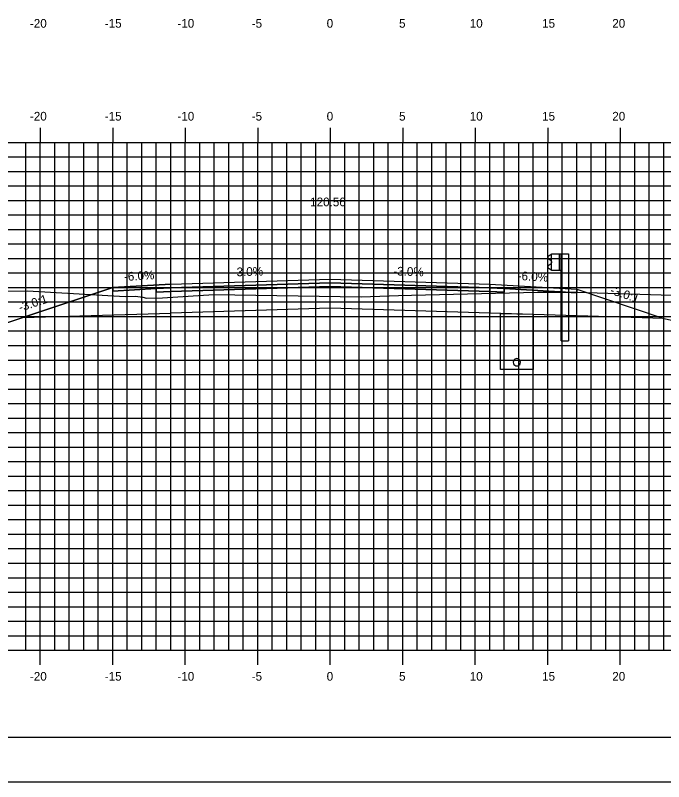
# Model space of a CAD drawing. Extents: x 850598 to 870284, y 366541 to 366651.
# Drawn here: x 859721.2 to 859765.9, y 366541.2 to 366594 of the extents above; entities that cross this region are included whole.
import ezdxf

# ---------------------------------------------------------------- set-up
doc = ezdxf.new("R2010")
doc.units = 0
for name, color, linetype in [('ANNOTATION', 7, 'Continuous'), ('BORDER', 7, 'Continuous'), ('D_Drainage_Underdrain', 7, 'Continuous'), ('D_Drainage_Underdrain_06in', 7, 'Continuous'), ('D_Guardrail_Beam_Rt', 7, 'Continuous'), ('D_Roadway_Centerline', 7, 'Continuous'), ('D_Roadway_Centerline_Text', 7, 'Continuous'), ('D_Roadway_Edge_Shoulder', 7, 'Continuous'), ('D_Roadway_Edge_TW', 7, 'Continuous'), ('D_Roadway_Pavement', 7, 'Continuous'), ('D_Roadway_SlopeLines', 7, 'Continuous'), ('D_Roadway_SubGrade', 7, 'Continuous'), ('H_V ANNOTATION', 7, 'Continuous'), ('MAJOR', 7, 'Continuous'), ('MINOR', 7, 'Continuous'), ('PLOT BOUNDARY', 7, 'Continuous'), ('S_Roadway_Centerline', 7, 'Continuous')]:
    doc.layers.add(name, color=color, linetype=linetype)

msp = doc.modelspace()

# ---------------------------------------------------------------- linework, layer by layer
at = {"layer": 'BORDER'}
msp.add_line((859697.915, 366544.225), (859857.915, 366544.225), dxfattribs=at)
at = {"layer": 'D_Drainage_Underdrain'}
msp.add_lwpolyline([(859756.915, 366573.375), (859756.915, 366569.571), (859754.665, 366569.571), (859754.665, 366573.42)], close=True, dxfattribs=at)
at = {"layer": 'D_Drainage_Underdrain_06in'}
msp.add_lwpolyline([(859755.79, 366570.321), (859755.713, 366570.309), (859755.643, 366570.274), (859755.588, 366570.218), (859755.553, 366570.149), (859755.54, 366570.071), (859755.553, 366569.994), (859755.588, 366569.925), (859755.643, 366569.869), (859755.713, 366569.834), (859755.79, 366569.821), (859755.868, 366569.834), (859755.937, 366569.869), (859755.993, 366569.925), (859756.028, 366569.994), (859756.04, 366570.071), (859756.028, 366570.149), (859755.993, 366570.218), (859755.937, 366570.274), (859755.868, 366570.309)], close=True, dxfattribs=at)
at = {"layer": 'D_Guardrail_Beam_Rt'}
for p, q in [((859758.096, 366577.456), (859757.953, 366577.356)), ((859757.953, 366577.213), (859758.148, 366577.077)), ((859758.186, 366577.476), (859758.113, 366577.463)), ((859758.186, 366577.551), (859758.874, 366577.551)), ((859758.186, 366576.384), (859758.186, 366577.551)), ((859758.707, 366577.551), (859758.707, 366576.384)), ((859758.811, 366577.551), (859758.811, 366576.384)), ((859758.874, 366577.551), (859759.344, 366577.551)), ((859758.874, 366577.551), (859758.874, 366576.384)), ((859759.344, 366577.551), (859759.344, 366571.551)), ((859758.148, 366576.857), (859757.953, 366576.721)), ((859758.182, 366577.013), (859758.182, 366576.922)), ((859757.953, 366576.578), (859758.096, 366576.478)), ((859758.113, 366576.471), (859758.186, 366576.458)), ((859758.874, 366576.384), (859758.186, 366576.384)), ((859758.853, 366571.551), (859758.853, 366576.384)), ((859758.853, 366571.551), (859759.344, 366571.551))]:
    msp.add_line(p, q, dxfattribs=at)
for centre, major_axis, start_param, end_param in [((859758.003, 366577.285), (-0.0877, 0), 5.323254, 7.243116), ((859758.12, 366577.422), (-0.0417, 0), 4.886922, 5.323254), ((859758.003, 366576.65), (-0.0877, 0), 5.323254, 7.243116), ((859758.103, 366577.013), (0.0789, 0), 0, 0.959931), ((859758.103, 366576.922), (0.0789, 0), 5.323254, 6.283185), ((859758.12, 366576.512), (-0.0417, 0), 0.959931, 1.396263)]:
    msp.add_ellipse(centre, major_axis=major_axis, ratio=0.995501, start_param=start_param, end_param=end_param, dxfattribs=at)
at = {"layer": 'D_Roadway_Centerline'}
msp.add_lwpolyline([(859709.251, 366575.267), (859710.251, 366575.182), (859711.251, 366574.979), (859712.251, 366574.657), (859713.251, 366574.216), (859717.915, 366571.884), (859721.717, 366573.151), (859727.915, 366575.217), (859731.915, 366575.457), (859742.915, 366575.787), (859753.915, 366575.457), (859757.915, 366575.217), (859759.915, 366575.097), (859765.915, 366573.097), (859812.768, 366563.225), (859831.383, 366559.303), (859841.245, 366557.225), (859842.915, 366557.225)], dxfattribs=at)
at = {"layer": 'D_Roadway_Edge_Shoulder'}
for points in [[(859731.915, 366575.457), (859727.915, 366575.217), (859727.915, 366574.967), (859730.915, 366575.147), (859731.915, 366575.207)], [(859753.915, 366575.457), (859757.915, 366575.217), (859757.915, 366575.217), (859759.915, 366575.097), (859759.915, 366574.847), (859754.915, 366575.147), (859753.915, 366575.207)]]:
    msp.add_lwpolyline(points, close=True, dxfattribs=at)
at = {"layer": 'D_Roadway_Edge_TW'}
msp.add_lwpolyline([(859731.915, 366575.207), (859731.915, 366575.457), (859742.915, 366575.787), (859753.915, 366575.457), (859753.915, 366575.207), (859742.915, 366575.537)], close=True, dxfattribs=at)
at = {"layer": 'D_Roadway_Pavement'}
for points in [[(859731.915, 366574.957), (859731.915, 366575.207), (859742.915, 366575.537), (859753.915, 366575.207), (859753.915, 366574.957), (859742.915, 366575.287)], [(859731.915, 366575.207), (859730.915, 366575.147), (859730.915, 366574.897), (859731.915, 366574.957)], [(859753.915, 366575.207), (859754.915, 366575.147), (859754.915, 366574.897), (859753.915, 366574.957)]]:
    msp.add_lwpolyline(points, close=True, dxfattribs=at)
at = {"layer": 'D_Roadway_SlopeLines'}
msp.add_lwpolyline([(859731.915, 366575.457), (859727.915, 366575.217), (859717.915, 366571.884)], dxfattribs=at)
at = {"layer": 'D_Roadway_SubGrade'}
for points in [[(859731.915, 366574.957), (859730.915, 366574.897), (859730.915, 366575.147), (859727.915, 366574.967), (859727.915, 366575.217), (859721.717, 366573.151), (859731.915, 366573.457)], [(859731.915, 366573.457), (859731.915, 366574.957), (859742.915, 366575.287), (859753.915, 366574.957), (859753.915, 366573.457), (859742.915, 366573.787)], [(859753.915, 366574.957), (859754.915, 366574.897), (859754.915, 366575.147), (859759.915, 366574.847), (859759.915, 366575.097), (859765.915, 366573.097), (859753.915, 366573.457)]]:
    msp.add_lwpolyline(points, close=True, dxfattribs=at)
at = {"layer": 'MAJOR'}
for p, q in [((859722.915, 366586.227), (859722.915, 366585.225)), ((859722.915, 366586.227), (859722.915, 366585.225)), ((859727.915, 366586.227), (859727.915, 366585.225)), ((859727.915, 366586.227), (859727.915, 366585.225)), ((859732.915, 366586.227), (859732.915, 366585.225)), ((859732.915, 366586.227), (859732.915, 366585.225)), ((859737.915, 366586.227), (859737.915, 366585.225)), ((859737.915, 366586.227), (859737.915, 366585.225)), ((859742.915, 366586.227), (859742.915, 366585.225)), ((859742.915, 366586.227), (859742.915, 366585.225)), ((859747.915, 366586.227), (859747.915, 366585.225)), ((859747.915, 366586.227), (859747.915, 366585.225)), ((859752.915, 366586.227), (859752.915, 366585.225)), ((859752.915, 366586.227), (859752.915, 366585.225)), ((859757.915, 366586.227), (859757.915, 366585.225)), ((859757.915, 366586.227), (859757.915, 366585.225)), ((859762.915, 366586.227), (859762.915, 366585.225)), ((859762.915, 366586.227), (859762.915, 366585.225)), ((859702.915, 366585.225), (859842.915, 366585.225)), ((859702.915, 366585.225), (859842.915, 366585.225)), ((859702.915, 366585.225), (859842.915, 366585.225)), ((859702.915, 366585.225), (859842.915, 366585.225)), ((859722.915, 366550.225), (859722.915, 366585.225)), ((859722.915, 366550.225), (859722.915, 366585.225)), ((859727.915, 366550.225), (859727.915, 366585.225)), ((859727.915, 366550.225), (859727.915, 366585.225)), ((859732.915, 366550.225), (859732.915, 366585.225)), ((859732.915, 366550.225), (859732.915, 366585.225)), ((859737.915, 366550.225), (859737.915, 366585.225)), ((859737.915, 366550.225), (859737.915, 366585.225)), ((859742.915, 366550.225), (859742.915, 366585.225)), ((859742.915, 366550.225), (859742.915, 366585.225)), ((859747.915, 366550.225), (859747.915, 366585.225)), ((859747.915, 366550.225), (859747.915, 366585.225)), ((859752.915, 366550.225), (859752.915, 366585.225)), ((859752.915, 366550.225), (859752.915, 366585.225)), ((859757.915, 366550.225), (859757.915, 366585.225)), ((859757.915, 366550.225), (859757.915, 366585.225)), ((859762.915, 366550.225), (859762.915, 366585.225)), ((859762.915, 366550.225), (859762.915, 366585.225)), ((859702.915, 366580.225), (859842.915, 366580.225)), ((859702.915, 366580.225), (859842.915, 366580.225)), ((859702.915, 366575.225), (859842.915, 366575.225)), ((859702.915, 366575.225), (859842.915, 366575.225)), ((859702.915, 366570.225), (859842.915, 366570.225)), ((859702.915, 366570.225), (859842.915, 366570.225)), ((859702.915, 366565.225), (859842.915, 366565.225)), ((859702.915, 366565.225), (859842.915, 366565.225)), ((859702.915, 366560.225), (859842.915, 366560.225)), ((859702.915, 366560.225), (859842.915, 366560.225)), ((859702.915, 366555.225), (859842.915, 366555.225)), ((859702.915, 366555.225), (859842.915, 366555.225)), ((859702.915, 366550.225), (859842.915, 366550.225)), ((859702.915, 366550.225), (859842.915, 366550.225)), ((859702.915, 366550.225), (859842.915, 366550.225)), ((859702.915, 366550.225), (859842.915, 366550.225)), ((859722.915, 366549.223), (859722.915, 366550.225)), ((859722.915, 366549.223), (859722.915, 366550.225)), ((859727.915, 366549.223), (859727.915, 366550.225)), ((859727.915, 366549.223), (859727.915, 366550.225)), ((859732.915, 366549.223), (859732.915, 366550.225)), ((859732.915, 366549.223), (859732.915, 366550.225)), ((859737.915, 366549.223), (859737.915, 366550.225)), ((859737.915, 366549.223), (859737.915, 366550.225)), ((859742.915, 366549.223), (859742.915, 366550.225)), ((859742.915, 366549.223), (859742.915, 366550.225)), ((859747.915, 366549.223), (859747.915, 366550.225)), ((859747.915, 366549.223), (859747.915, 366550.225)), ((859752.915, 366549.223), (859752.915, 366550.225)), ((859752.915, 366549.223), (859752.915, 366550.225)), ((859757.915, 366549.223), (859757.915, 366550.225)), ((859757.915, 366549.223), (859757.915, 366550.225)), ((859762.915, 366549.223), (859762.915, 366550.225)), ((859762.915, 366549.223), (859762.915, 366550.225))]:
    msp.add_line(p, q, dxfattribs=at)
at = {"layer": 'MINOR'}
for p, q in [((859721.915, 366550.225), (859721.915, 366585.225)), ((859721.915, 366550.225), (859721.915, 366585.225)), ((859723.915, 366550.225), (859723.915, 366585.225)), ((859723.915, 366550.225), (859723.915, 366585.225)), ((859724.915, 366550.225), (859724.915, 366585.225)), ((859724.915, 366550.225), (859724.915, 366585.225)), ((859725.915, 366550.225), (859725.915, 366585.225)), ((859725.915, 366550.225), (859725.915, 366585.225)), ((859726.915, 366550.225), (859726.915, 366585.225)), ((859726.915, 366550.225), (859726.915, 366585.225)), ((859728.915, 366550.225), (859728.915, 366585.225)), ((859728.915, 366550.225), (859728.915, 366585.225)), ((859729.915, 366550.225), (859729.915, 366585.225)), ((859729.915, 366550.225), (859729.915, 366585.225)), ((859730.915, 366550.225), (859730.915, 366585.225)), ((859730.915, 366550.225), (859730.915, 366585.225)), ((859731.915, 366550.225), (859731.915, 366585.225)), ((859731.915, 366550.225), (859731.915, 366585.225)), ((859733.915, 366550.225), (859733.915, 366585.225)), ((859733.915, 366550.225), (859733.915, 366585.225)), ((859734.915, 366550.225), (859734.915, 366585.225)), ((859734.915, 366550.225), (859734.915, 366585.225)), ((859735.915, 366550.225), (859735.915, 366585.225)), ((859735.915, 366550.225), (859735.915, 366585.225)), ((859736.915, 366550.225), (859736.915, 366585.225)), ((859736.915, 366550.225), (859736.915, 366585.225)), ((859738.915, 366550.225), (859738.915, 366585.225)), ((859738.915, 366550.225), (859738.915, 366585.225)), ((859739.915, 366550.225), (859739.915, 366585.225)), ((859739.915, 366550.225), (859739.915, 366585.225)), ((859740.915, 366550.225), (859740.915, 366585.225)), ((859740.915, 366550.225), (859740.915, 366585.225)), ((859741.915, 366550.225), (859741.915, 366585.225)), ((859741.915, 366550.225), (859741.915, 366585.225)), ((859743.915, 366550.225), (859743.915, 366585.225)), ((859743.915, 366550.225), (859743.915, 366585.225)), ((859744.915, 366550.225), (859744.915, 366585.225)), ((859744.915, 366550.225), (859744.915, 366585.225)), ((859745.915, 366550.225), (859745.915, 366585.225)), ((859745.915, 366550.225), (859745.915, 366585.225)), ((859746.915, 366550.225), (859746.915, 366585.225)), ((859746.915, 366550.225), (859746.915, 366585.225)), ((859748.915, 366550.225), (859748.915, 366585.225)), ((859748.915, 366550.225), (859748.915, 366585.225)), ((859749.915, 366550.225), (859749.915, 366585.225)), ((859749.915, 366550.225), (859749.915, 366585.225)), ((859750.915, 366550.225), (859750.915, 366585.225)), ((859750.915, 366550.225), (859750.915, 366585.225)), ((859751.915, 366550.225), (859751.915, 366585.225)), ((859751.915, 366550.225), (859751.915, 366585.225)), ((859753.915, 366550.225), (859753.915, 366585.225)), ((859753.915, 366550.225), (859753.915, 366585.225)), ((859754.915, 366550.225), (859754.915, 366585.225)), ((859754.915, 366550.225), (859754.915, 366585.225)), ((859755.915, 366550.225), (859755.915, 366585.225)), ((859755.915, 366550.225), (859755.915, 366585.225)), ((859756.915, 366550.225), (859756.915, 366585.225)), ((859756.915, 366550.225), (859756.915, 366585.225)), ((859758.915, 366550.225), (859758.915, 366585.225)), ((859758.915, 366550.225), (859758.915, 366585.225)), ((859759.915, 366550.225), (859759.915, 366585.225)), ((859759.915, 366550.225), (859759.915, 366585.225)), ((859760.915, 366550.225), (859760.915, 366585.225)), ((859760.915, 366550.225), (859760.915, 366585.225)), ((859761.915, 366550.225), (859761.915, 366585.225)), ((859761.915, 366550.225), (859761.915, 366585.225)), ((859763.915, 366550.225), (859763.915, 366585.225)), ((859763.915, 366550.225), (859763.915, 366585.225)), ((859764.915, 366550.225), (859764.915, 366585.225)), ((859764.915, 366550.225), (859764.915, 366585.225)), ((859765.915, 366550.225), (859765.915, 366585.225)), ((859765.915, 366550.225), (859765.915, 366585.225)), ((859702.915, 366584.225), (859842.915, 366584.225)), ((859702.915, 366584.225), (859842.915, 366584.225)), ((859702.915, 366583.225), (859842.915, 366583.225)), ((859702.915, 366583.225), (859842.915, 366583.225)), ((859702.915, 366582.225), (859842.915, 366582.225)), ((859702.915, 366582.225), (859842.915, 366582.225)), ((859702.915, 366581.225), (859842.915, 366581.225)), ((859702.915, 366581.225), (859842.915, 366581.225)), ((859702.915, 366579.225), (859842.915, 366579.225)), ((859702.915, 366579.225), (859842.915, 366579.225)), ((859702.915, 366578.225), (859842.915, 366578.225)), ((859702.915, 366578.225), (859842.915, 366578.225)), ((859702.915, 366577.225), (859842.915, 366577.225)), ((859702.915, 366577.225), (859842.915, 366577.225)), ((859702.915, 366576.225), (859842.915, 366576.225)), ((859702.915, 366576.225), (859842.915, 366576.225)), ((859702.915, 366574.225), (859842.915, 366574.225)), ((859702.915, 366574.225), (859842.915, 366574.225)), ((859702.915, 366573.225), (859842.915, 366573.225)), ((859702.915, 366573.225), (859842.915, 366573.225)), ((859702.915, 366572.225), (859842.915, 366572.225)), ((859702.915, 366572.225), (859842.915, 366572.225)), ((859702.915, 366571.225), (859842.915, 366571.225)), ((859702.915, 366571.225), (859842.915, 366571.225)), ((859702.915, 366569.225), (859842.915, 366569.225)), ((859702.915, 366569.225), (859842.915, 366569.225)), ((859702.915, 366568.225), (859842.915, 366568.225)), ((859702.915, 366568.225), (859842.915, 366568.225)), ((859702.915, 366567.225), (859842.915, 366567.225)), ((859702.915, 366567.225), (859842.915, 366567.225)), ((859702.915, 366566.225), (859842.915, 366566.225)), ((859702.915, 366566.225), (859842.915, 366566.225)), ((859702.915, 366564.225), (859842.915, 366564.225)), ((859702.915, 366564.225), (859842.915, 366564.225)), ((859702.915, 366563.225), (859842.915, 366563.225)), ((859702.915, 366563.225), (859842.915, 366563.225)), ((859702.915, 366562.225), (859842.915, 366562.225)), ((859702.915, 366562.225), (859842.915, 366562.225)), ((859702.915, 366561.225), (859842.915, 366561.225)), ((859702.915, 366561.225), (859842.915, 366561.225)), ((859702.915, 366559.225), (859842.915, 366559.225)), ((859702.915, 366559.225), (859842.915, 366559.225)), ((859702.915, 366558.225), (859842.915, 366558.225)), ((859702.915, 366558.225), (859842.915, 366558.225)), ((859702.915, 366557.225), (859842.915, 366557.225)), ((859702.915, 366557.225), (859842.915, 366557.225)), ((859702.915, 366556.225), (859842.915, 366556.225)), ((859702.915, 366556.225), (859842.915, 366556.225)), ((859702.915, 366554.225), (859842.915, 366554.225)), ((859702.915, 366554.225), (859842.915, 366554.225)), ((859702.915, 366553.225), (859842.915, 366553.225)), ((859702.915, 366553.225), (859842.915, 366553.225)), ((859702.915, 366552.225), (859842.915, 366552.225)), ((859702.915, 366552.225), (859842.915, 366552.225)), ((859702.915, 366551.225), (859842.915, 366551.225)), ((859702.915, 366551.225), (859842.915, 366551.225))]:
    msp.add_line(p, q, dxfattribs=at)
at = {"layer": 'PLOT BOUNDARY'}
msp.add_lwpolyline([(859689.822, 366541.166), (859859.822, 366541.166), (859859.822, 366651.166), (859689.822, 366651.166)], close=True, dxfattribs=at)
at = {"layer": 'S_Roadway_Centerline'}
msp.add_lwpolyline([(859702.915, 366575.39), (859705.507, 366575.361), (859720.694, 366574.979), (859722.046, 366574.995), (859728.787, 366574.605), (859729.49, 366574.629), (859730.001, 366574.547), (859730.253, 366574.494), (859731.359, 366574.51), (859734.893, 366574.738), (859745.056, 366574.578), (859747.625, 366574.68), (859748.532, 366574.704), (859757.211, 366574.891), (859759.855, 366574.909), (859767.947, 366574.637)], dxfattribs=at)

# ---------------------------------------------------------------- texts
at = {"layer": 'ANNOTATION'}
for s, rotation, p in [('-3.0%', 1.7184, (859736.203, 366575.986)), ('-3.0%', 358.2816, (859747.263, 366576.057)), ('-6.0%', 3.4336, (859728.712, 366575.667)), ('-6.0%', 356.5664, (859755.832, 366575.744)), ('-3.0:1', 341.5651, (859762.169, 366574.8)), ('-3.0:1', 18.4348, (859721.537, 366573.545))]:
    msp.add_text(s, height=0.6, rotation=rotation, dxfattribs=at).set_placement(p)
at = {"layer": 'D_Roadway_Centerline'}
for s, p in [('C', (859742.91, 366575.787)), ('C', (859742.91, 366575.787)), ('L', (859742.915, 366575.78)), ('L', (859742.915, 366575.78))]:
    msp.add_text(s, height=0.0146, dxfattribs=at).set_placement(p)
at = {"layer": 'D_Roadway_Centerline_Text'}
msp.add_text('120.56', height=0.6, dxfattribs=at).set_placement((859741.535, 366580.819))
at = {"layer": 'H_V ANNOTATION'}
for s, p in [('-20', (859722.209, 366593.125)), ('-15', (859727.372, 366593.125)), ('-10', (859732.38, 366593.125)), ('-5', (859737.506, 366593.125)), ('0', (859742.674, 366593.125)), ('5', (859747.666, 366593.125)), ('10', (859752.541, 366593.125)), ('15', (859757.533, 366593.125)), ('20', (859762.369, 366593.125)), ('-20', (859722.209, 366586.725)), ('-15', (859727.372, 366586.725)), ('-10', (859732.38, 366586.725)), ('-5', (859737.506, 366586.725)), ('0', (859742.674, 366586.725)), ('5', (859747.666, 366586.725)), ('10', (859752.541, 366586.725)), ('15', (859757.533, 366586.725)), ('20', (859762.369, 366586.725)), ('-20', (859722.209, 366548.125)), ('-15', (859727.372, 366548.125)), ('-10', (859732.38, 366548.125)), ('-5', (859737.506, 366548.125)), ('0', (859742.674, 366548.125)), ('5', (859747.666, 366548.125)), ('10', (859752.541, 366548.125)), ('15', (859757.533, 366548.125)), ('20', (859762.369, 366548.125))]:
    msp.add_text(s, height=0.6, dxfattribs=at).set_placement(p)
at = {"layer": 'S_Roadway_Centerline'}
for s, p in [('C', (859759.849, 366574.909)), ('L', (859759.855, 366574.901))]:
    msp.add_text(s, height=0.0146, dxfattribs=at).set_placement(p)

doc.saveas('drawing.dxf')
